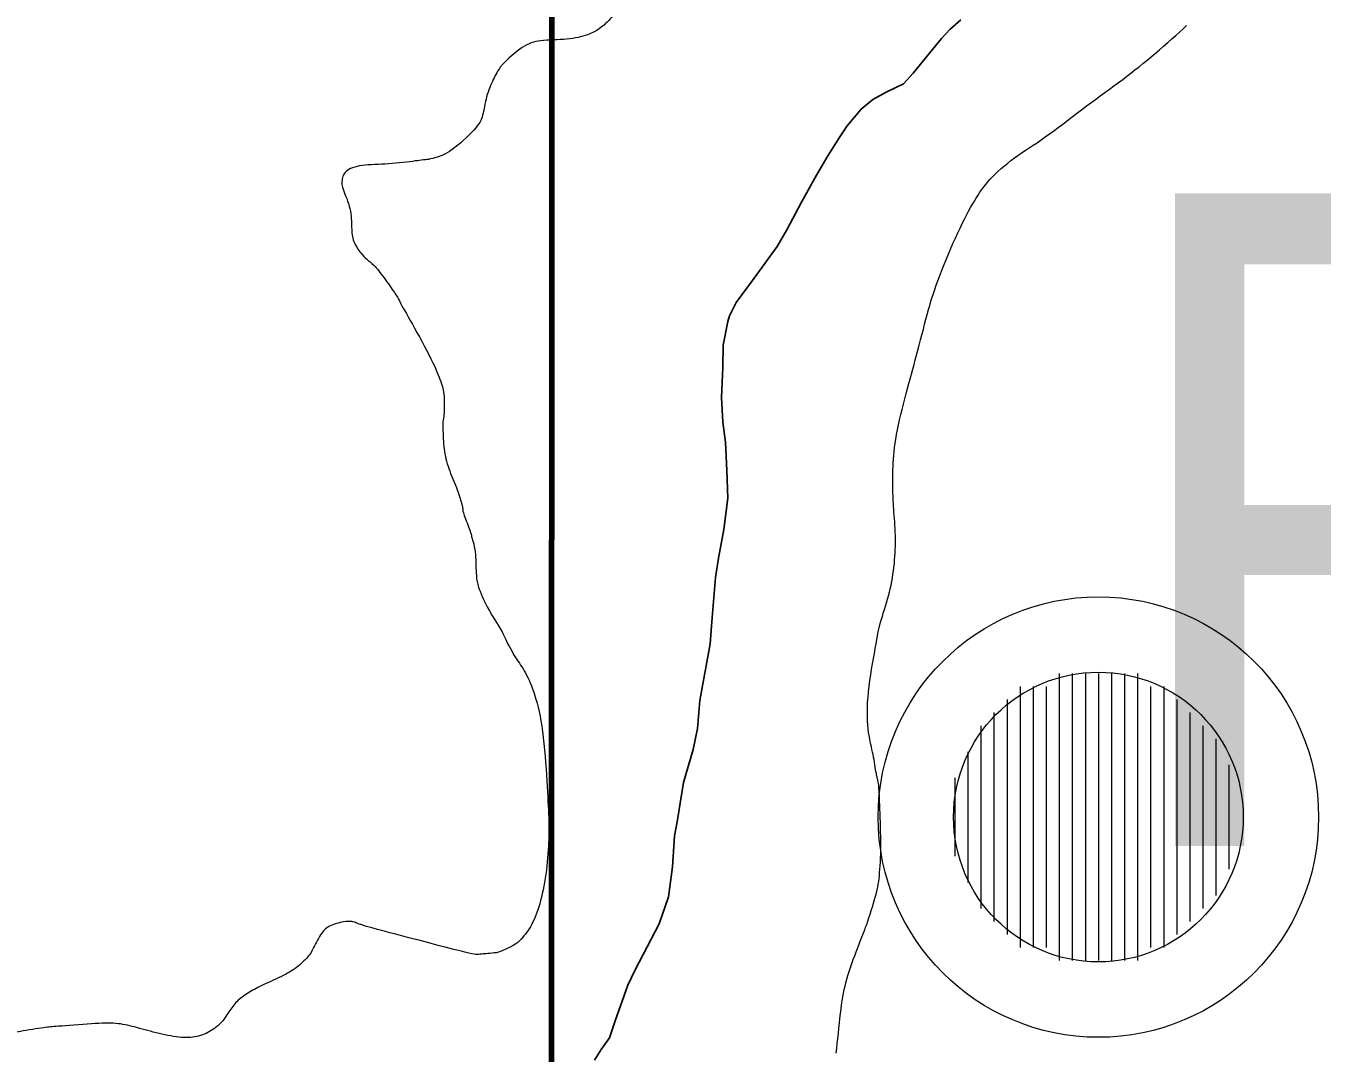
# Model space of a CAD drawing. Extents: x 553962 to 842807, y 8883888 to 9032388.
# Drawn here: x 750117 to 751110, y 8952736 to 8953523 of the extents above; entities that cross this region are included whole.
import ezdxf
from ezdxf.enums import TextEntityAlignment as Align

# ---------------------------------------------------------------- set-up
doc = ezdxf.new("R2010")
doc.units = 0
doc.header["$LTSCALE"] = 160
doc.linetypes.add('MEDIUM_DASHED', pattern=[4.5, 3, -1.5])
for name, color, linetype, lineweight in [('20', 7, 'MEDIUM_DASHED', 60), ('21', 7, 'Continuous', 25), ('27', 7, 'Continuous', 90), ('32', 7, 'Continuous', 13), ('8', 7, 'Continuous', 13)]:
    doc.layers.add(name, color=color, linetype=linetype, lineweight=lineweight)

msp = doc.modelspace()

# ---------------------------------------------------------------- linework, layer by layer
at = {"layer": '20'}
msp.add_open_spline([(748428.7, 8937057.8), (748568.6, 8937148.3), (748708.4, 8937238.8), (748848.3, 8937329.4), (749030.7, 8937447.4), (749270.9, 8937454.9), (749465.4, 8937539.2), (749644.3, 8937616.8), (749748.6, 8937866), (749946.7, 8937897.2), (750151.5, 8937929.4), (750357.8, 8937840), (750563.7, 8937835.5), (750653.6, 8937833.5), (750744.1, 8937817.7), (750834, 8937851.6), (750948, 8937894.7), (751009.1, 8938011), (751043.8, 8938123.2), (751073.8, 8938220), (751064.4, 8938323), (751043.8, 8938419.4), (750996.5, 8938641.1), (750911.9, 8938852.4), (750784.7, 8939049), (750625.7, 8939294.4), (750166, 8939169.6), (750031.8, 8939444), (749904.6, 8939704.2), (749874.5, 8939968.8), (749871.4, 8940234), (749868.3, 8940500.5), (749897, 8940771.6), (749982.5, 8941036.4), (750007.4, 8941113.5), (750119.1, 8941136.5), (750142.9, 8941209.2), (750187.9, 8941346.2), (750189.4, 8941516.7), (750142.9, 8941653.6), (750072.1, 8941862), (749901.7, 8942042.3), (749846.7, 8942262.3), (749811.1, 8942404.7), (749791.8, 8942550), (749772.7, 8942694.3), (749745.7, 8942897.4), (749833.2, 8943109.7), (749772.7, 8943311.5), (749672.2, 8943646.4), (749066.1, 8943445.2), (748822.4, 8943694.2), (748676.6, 8943843.1), (748534.4, 8944006.2), (748476.8, 8944200.3), (748436.1, 8944337.6), (748464.7, 8944500.4), (748513.9, 8944632.3), (748581.4, 8944813.6), (748809.8, 8944932.5), (748847.1, 8945126.1), (748894.1, 8945370.7), (748803.2, 8945634.3), (748847.1, 8945879.1), (748911.7, 8946239.9), (749046.9, 8946596.2), (749112.4, 8946956.9), (749156.8, 8947201.7), (749082.3, 8947460.6), (749137.1, 8947709.9), (749185.9, 8947932.1), (749331.9, 8948116.3), (749532, 8948253), (749660.7, 8948341), (749841.6, 8948192), (749963.9, 8948265.4), (750406.1, 8948530.4), (750825.5, 8948830.5), (751225.2, 8949186.3), (751689.9, 8949600), (752193, 8949945.3), (752484, 8950494.8), (752727.4, 8950954.4), (752832, 8951444.1), (752990, 8951926.7), (753136.7, 8952374.9), (753359.2, 8952845.2), (753347.9, 8953290.8), (753342, 8953522.6), (753008.5, 8953646.6), (752804.9, 8953784.5), (752471.5, 8954010.4), (751900.3, 8953804.2), (751669.5, 8954179.5), (751384.3, 8954643.3), (752099.3, 8955128.6), (752064.4, 8955611.4), (752024.1, 8956168.6), (751963.7, 8956738.7), (751718.9, 8957290.2)], degree=3, dxfattribs=at)
at = {"layer": '21'}
msp.add_lwpolyline([(750833.6, 8953527.6), (750825.1, 8953520.3), (750818.7, 8953513.5), (750809.7, 8953502.3), (750797.1, 8953486.9), (750789.7, 8953478.8), (750777, 8953472.5), (750766.3, 8953466.8), (750757.3, 8953459.3), (750746.6, 8953446.4), (750741, 8953438.2), (750731.8, 8953423.6), (750723, 8953408.8), (750711.5, 8953388.1), (750700.2, 8953366.8), (750692.9, 8953354.2), (750675.2, 8953329.8), (750661.4, 8953311.1), (750656.3, 8953301.1), (750655, 8953296.7), (750651.6, 8953278.5), (750651.3, 8953261.4), (750650.2, 8953238.4), (750651.3, 8953219.6), (750653.3, 8953204.2), (750654.4, 8953182.6), (750655, 8953161.3), (750652.1, 8953137.2), (750647.9, 8953115.3), (750645.7, 8953100.4), (750643.2, 8953069.9), (750641.5, 8953049.7), (750633.6, 8953006.2), (750631.9, 8952984.9), (750628.5, 8952968.8), (750621.2, 8952943.5), (750616.2, 8952913.3), (750614.2, 8952902.7), (750612.8, 8952878.8), (750609.7, 8952855.8), (750602.6, 8952835.1), (750584.1, 8952800.1), (750578.5, 8952788.3), (750568.9, 8952760.9), (750564.4, 8952748), (750558.2, 8952739), (750552.9, 8952730.9)], dxfattribs=at)
at = {"layer": '27'}
msp.add_lwpolyline([(737921.5, 8948812.5), (740981.3, 8950253.8), (750519.5, 8951321.2), (750521.5, 8957798.6)], dxfattribs=at)
at = {"layer": '32'}
for p, q in [((750909, 8953027), (750909, 8952807)), ((750919, 8953027), (750919, 8952807)), ((750929, 8953027), (750929, 8952807)), ((750939, 8953027), (750939, 8952807)), ((750949, 8953027), (750949, 8952807)), ((750959, 8953027), (750959, 8952807)), ((750969, 8953027), (750969, 8952807)), ((750879, 8953017), (750879, 8952817)), ((750889, 8953017), (750889, 8952817)), ((750899, 8953017), (750899, 8952817)), ((750979, 8953017), (750979, 8952817)), ((750989, 8953017), (750989, 8952817)), ((750869, 8953007), (750869, 8952827)), ((750999, 8953007), (750999, 8952827)), ((750859, 8952997), (750859, 8952837)), ((751009, 8952997), (751009, 8952837)), ((750849, 8952987), (750849, 8952847)), ((751019, 8952987), (751019, 8952847)), ((751029, 8952977), (751029, 8952857)), ((750839, 8952967), (750839, 8952867)), ((751039, 8952957), (751039, 8952877)), ((750829, 8952947), (750829, 8952887))]:
    msp.add_line(p, q, dxfattribs=at)
for radius in [168.7, 110.97]:
    msp.add_circle((750939, 8952917), radius, dxfattribs=at)
at = {"layer": '8'}
for points in [[(750940.4, 8953469.5), (750944, 8953472.1), (750947.5, 8953474.6), (750950.9, 8953477.2), (750954.3, 8953479.7), (750957.6, 8953482.1), (750960.8, 8953484.5), (750963.9, 8953486.9), (750967, 8953489.3), (750970.1, 8953491.7), (750973.1, 8953494.2), (750976.2, 8953496.7), (750979.3, 8953499.3), (750982.5, 8953502), (750985.7, 8953504.7), (750988.9, 8953507.5), (750992.1, 8953510.3), (750995.2, 8953513.1), (750998.2, 8953515.8), (751001.2, 8953518.4), (751003.9, 8953520.9), (751006.5, 8953523.3)], [(750781.6, 8953169.1), (750781.5, 8953171.2), (750781.5, 8953173.4), (750781.5, 8953175.7), (750781.5, 8953178.1), (750781.6, 8953180.6), (750781.6, 8953183.1), (750781.7, 8953185.7), (750781.9, 8953188.4), (750782.1, 8953191.2), (750782.3, 8953194), (750782.6, 8953197), (750782.9, 8953200), (750783.3, 8953203.2), (750783.8, 8953206.5), (750784.4, 8953210), (750785.1, 8953213.6), (750785.9, 8953217.4), (750786.7, 8953221.3), (750787.7, 8953225.3), (750788.7, 8953229.3), (750789.7, 8953233.4), (750790.8, 8953237.5), (750791.8, 8953241.5), (750792.8, 8953245.4), (750793.9, 8953249.2), (750794.9, 8953252.8), (750795.8, 8953256.4), (750796.8, 8953260), (750797.8, 8953263.6), (750798.7, 8953267.2), (750799.7, 8953270.8), (750800.7, 8953274.6), (750801.7, 8953278.5), (750802.8, 8953282.5), (750803.8, 8953286.5), (750804.9, 8953290.6), (750805.9, 8953294.5), (750806.9, 8953298.4), (750807.9, 8953302.1), (750808.9, 8953305.7), (750809.8, 8953309), (750810.7, 8953312.2), (750811.6, 8953315.2), (750812.6, 8953318.2), (750813.6, 8953321.2), (750814.7, 8953324.4), (750815.9, 8953327.7), (750817.2, 8953331.2), (750818.7, 8953335.1), (750820.3, 8953339.1), (750822.1, 8953343.3), (750823.8, 8953347.7), (750825.7, 8953352), (750827.6, 8953356.3), (750829.4, 8953360.5), (750831.3, 8953364.5), (750833, 8953368.2), (750834.7, 8953371.8), (750836.4, 8953375.1), (750838, 8953378.2), (750839.5, 8953381.1), (750841, 8953383.9), (750842.5, 8953386.5), (750844, 8953388.9), (750845.4, 8953391.2), (750846.8, 8953393.5), (750848.2, 8953395.6), (750849.7, 8953397.7), (750851.2, 8953399.7), (750852.8, 8953401.7), (750854.4, 8953403.7), (750856.2, 8953405.6), (750858.1, 8953407.7), (750860.2, 8953409.7), (750862.3, 8953411.8), (750864.6, 8953413.8), (750867, 8953415.9), (750869.5, 8953418), (750872, 8953420), (750874.6, 8953421.9), (750877.3, 8953423.9), (750880.1, 8953425.8), (750883, 8953427.7), (750885.9, 8953429.6), (750888.9, 8953431.6), (750892, 8953433.6), (750895.1, 8953435.8), (750898.3, 8953438), (750901.6, 8953440.3), (750904.9, 8953442.8), (750908.3, 8953445.3), (750911.8, 8953447.9), (750915.2, 8953450.6), (750918.8, 8953453.3), (750922.3, 8953456), (750926, 8953458.7), (750929.6, 8953461.5), (750933.2, 8953464.1), (750936.8, 8953466.8), (750940.4, 8953469.5)], [(750772.1, 8952909.3), (750772, 8952913), (750771.9, 8952916.5), (750771.8, 8952919.9), (750771.6, 8952923.1), (750771.5, 8952926.1), (750771.4, 8952928.8), (750771.3, 8952931.3), (750771.2, 8952933.5), (750771.1, 8952935.4), (750771, 8952937.2), (750770.9, 8952938.8), (750770.8, 8952940.2), (750770.7, 8952941.4), (750770.5, 8952942.6), (750770.3, 8952943.7), (750770.1, 8952944.7), (750769.9, 8952945.7), (750769.6, 8952946.8), (750769.4, 8952947.8), (750769.1, 8952949.1), (750768.9, 8952950.4), (750768.6, 8952951.9), (750768.3, 8952953.5), (750768.1, 8952955.2), (750767.8, 8952957.1), (750767.5, 8952959), (750767.1, 8952961), (750766.8, 8952962.9), (750766.4, 8952964.9), (750766, 8952966.8), (750765.5, 8952968.8), (750765.1, 8952970.7), (750764.6, 8952972.7), (750764.6, 8952972.7), (750764.2, 8952974.8), (750763.8, 8952977), (750763.3, 8952979.4), (750763, 8952981.9), (750762.7, 8952984.6), (750762.4, 8952987.5), (750762.2, 8952990.6), (750762, 8952993.9), (750762, 8952997.4), (750762, 8953001.1), (750762.2, 8953004.9), (750762.5, 8953008.9), (750762.8, 8953013), (750763.3, 8953017.2), (750763.9, 8953021.6), (750764.6, 8953025.9), (750765.3, 8953030.2), (750766, 8953034.4), (750766.7, 8953038.5), (750767.4, 8953042.4), (750768.1, 8953046.1), (750768.8, 8953049.6), (750769.1, 8953051.6), (750770.2, 8953058.8), (750772.1, 8953066.3), (750773.2, 8953069.4), (750773.5, 8953070.6), (750774.2, 8953073.2), (750775.1, 8953075.9), (750775.9, 8953078.6), (750776.7, 8953081.2), (750777.4, 8953083.9), (750778.2, 8953086.5), (750778.9, 8953089.2), (750779.6, 8953091.9), (750780.2, 8953094.7), (750780.7, 8953097.4), (750781.2, 8953100.2), (750781.6, 8953103), (750782, 8953105.7), (750782.4, 8953108.5), (750782.7, 8953111.2), (750782.9, 8953113.9), (750783.1, 8953116.6), (750783.3, 8953119.3), (750783.4, 8953122), (750783.5, 8953124.6), (750783.6, 8953127.3), (750783.6, 8953130), (750783.5, 8953132.6), (750783.4, 8953135.3), (750783.3, 8953138), (750783.1, 8953140.6), (750783, 8953143.2), (750782.8, 8953145.8), (750782.6, 8953148.2), (750782.4, 8953150.6), (750782.2, 8953152.9), (750782.1, 8953155.1), (750782, 8953157.2), (750781.9, 8953159.2), (750781.8, 8953161.1), (750781.7, 8953163.1), (750781.6, 8953165), (750781.6, 8953167), (750781.6, 8953169.1)], [(750738.2, 8952736.2), (750738.6, 8952739.9), (750739, 8952743.6), (750739.4, 8952747.4), (750739.8, 8952751.3), (750740.2, 8952755.2), (750740.6, 8952759), (750741, 8952762.7), (750741.5, 8952766.4), (750741.9, 8952769.9), (750742.3, 8952773.2), (750742.8, 8952776.3), (750743.2, 8952779.2), (750743.7, 8952782.1), (750744.3, 8952784.8), (750744.9, 8952787.4), (750745.5, 8952790.1), (750746.3, 8952792.9), (750747.1, 8952795.7), (750748.1, 8952798.6), (750749.1, 8952801.7), (750750.1, 8952804.7), (750751.2, 8952807.8), (750752.3, 8952810.8), (750753.4, 8952813.7), (750754.4, 8952816.4), (750755.4, 8952818.9), (750756.3, 8952821.2), (750757.1, 8952823.2), (750757.8, 8952825.1), (750758.6, 8952827), (750759.3, 8952828.8), (750760, 8952830.7), (750760.7, 8952832.7), (750761.5, 8952834.8), (750762.3, 8952837.2), (750763.2, 8952839.8), (750764.1, 8952842.6), (750765, 8952845.4), (750765.9, 8952848.2), (750766.7, 8952851.1), (750767.5, 8952853.8), (750768.2, 8952856.4), (750768.9, 8952858.9), (750769.4, 8952861.2), (750769.9, 8952863.4), (750770.3, 8952865.6), (750770.7, 8952867.7), (750771, 8952869.9), (750771.2, 8952872.1), (750771.4, 8952874.5), (750771.6, 8952877), (750771.8, 8952879.7), (750772, 8952882.5), (750772.1, 8952885.4), (750772.2, 8952888.5), (750772.2, 8952891.7), (750772.2, 8952895), (750772.2, 8952898.5), (750772.2, 8952902.1), (750772.1, 8952905.7), (750772.1, 8952909.3)]]:
    msp.add_lwpolyline(points, dxfattribs=at)
for points in [[(750797.9, 8953649.7), (750792.4, 8953642.1), (750777.9, 8953632.4), (750755.9, 8953621), (750739, 8953612.2), (750720, 8953599.7), (750693, 8953586.9), (750674, 8953583.8), (750644.5, 8953582.1), (750624.1, 8953579.3), (750607.7, 8953572.1), (750592.9, 8953560.7), (750579.1, 8953546.3), (750567.2, 8953530.2), (750558, 8953521.2), (750548.5, 8953516), (750532.9, 8953512.3), (750509.7, 8953512.3), (750499.1, 8953508.4), (750486.3, 8953498.1), (750480.8, 8953491.5)], [(750480.8, 8953491.5), (750478.8, 8953488.8), (750475.6, 8953482.6), (750469.7, 8953469.2), (750467.7, 8953453.4), (750463.2, 8953445.1), (750442.5, 8953425.8), (750430.4, 8953421.7), (750424.1, 8953420.4), (750420.7, 8953420.4), (750397.8, 8953417), (750376.1, 8953417), (750361.7, 8953413.2), (750359.1, 8953404.7), (750359.5, 8953398.8), (750366.8, 8953383.1), (750366.8, 8953367.8), (750367.6, 8953358), (750374.4, 8953348.2), (750378.2, 8953344.4), (750383.7, 8953340.6), (750391.4, 8953330.8), (750401.1, 8953316.8), (750402.4, 8953314.7), (750402.8, 8953313.4), (750414.3, 8953293.1), (750430.9, 8953262.9), (750437.2, 8953245.1), (750437.2, 8953242.1), (750438.1, 8953239.6), (750437.7, 8953224.7), (750437.2, 8953221.7), (750436.8, 8953220.4), (750436.8, 8953214.6), (750437.3, 8953198.8), (750440.8, 8953184), (750447.7, 8953169.2), (750451.7, 8953155.5), (750452.1, 8953153.3), (750452.1, 8953150), (750458.5, 8953134.7), (750458.5, 8953132.1), (750460.6, 8953126.6), (750461.9, 8953117.7), (750462.3, 8953110.9), (750461.9, 8953108.3), (750462.3, 8953106.2), (750462.7, 8953098.2), (750464.4, 8953090.9), (750472.1, 8953074.8), (750479.1, 8953064.1)], [(750479.1, 8953064.1), (750481.6, 8953060.8), (750484.1, 8953053.8), (750492.8, 8953038.2), (750500, 8953028.7), (750507.5, 8953011.5), (750513.7, 8952985.3), (750516.7, 8952942), (750518.1, 8952915), (750518.1, 8952899.1), (750516.2, 8952872.7), (750511.2, 8952849.3), (750505, 8952833.7), (750497.2, 8952823.1), (750490, 8952817.3), (750478, 8952813.1)], [(750478, 8952813.1), (750473.1, 8952812.5), (750464.8, 8952812), (750463.1, 8952811.5), (750455.9, 8952812.8), (750435.2, 8952818.1), (750402.1, 8952827), (750376.4, 8952833.4), (750368, 8952837), (750365.9, 8952837), (750362.1, 8952837.4), (750348.5, 8952833.6), (750343.4, 8952828.1), (750336.2, 8952814.1), (750335.5, 8952812.3), (750327.6, 8952803.4), (750317.2, 8952796.5), (750300.4, 8952789.1), (750289.5, 8952783.7), (750280.6, 8952777.7), (750274.2, 8952770.3), (750268.7, 8952760.5), (750259.8, 8952753), (750248.5, 8952748.1), (750235.6, 8952747.6), (750216.8, 8952751.6), (750200, 8952756.5), (750186.6, 8952759.5), (750170.3, 8952759), (750137.5, 8952756.3), (750134.5, 8952756.3), (750110.3, 8952752.5), (750104.3, 8952750.8), (750096.3, 8952750.8), (750079.3, 8952748.7), (750061.4, 8952741), (750052.1, 8952732.1), (750046.6, 8952721.9), (750044, 8952718.5), (750041.5, 8952710.9), (750030.4, 8952656), (750026, 8952642.6), (750019.4, 8952628.1), (750013.5, 8952617.9), (750007.5, 8952611.5), (750004.5, 8952609.8), (750003.3, 8952608.6), (750002, 8952608.1), (749992.3, 8952602.1), (749979, 8952596.2), (749974, 8952589.3), (749970.2, 8952578), (749969.7, 8952564.8), (749970.2, 8952531.3), (749979.9, 8952499.8), (749991.8, 8952479.5), (750000.7, 8952466.3), (750038.9, 8952423.8), (750043.2, 8952420), (750044.5, 8952418.3), (750055.1, 8952410.2), (750058.5, 8952406.8), (750059.7, 8952404.7), (750061.4, 8952401.3), (750060.6, 8952398.3), (750055.2, 8952393.4), (750053.7, 8952389.9), (750053.7, 8952387), (750055.7, 8952383.5), (750069.1, 8952381), (750073.8, 8952378.8), (750077.6, 8952378), (750084.4, 8952374.6), (750089.5, 8952372.9), (750094.6, 8952372.9), (750100.1, 8952372), (750108.2, 8952369.9), (750112.8, 8952367.8), (750122.2, 8952361.4), (750126.4, 8952356.3), (750128.1, 8952353.6), (750128.8, 8952349.3), (750129.2, 8952347.4)]]:
    msp.add_open_spline(points, degree=3, dxfattribs=at)

# ---------------------------------------------------------------- texts
at = {"layer": '8', "width": 0.85}
msp.add_text('R22', height=500, dxfattribs=at).set_placement((751472.4, 8952894.8), align=Align.CENTER)

doc.saveas('drawing.dxf')
